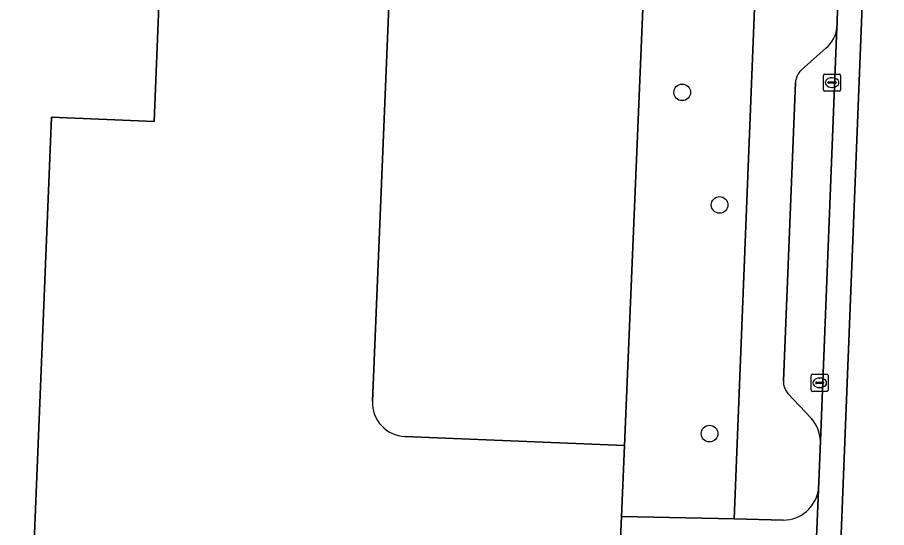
# Model space of a CAD drawing. Extents: x 160732 to 162107, y 387428 to 388479.
# Drawn here: x 161713 to 161764.1, y 387508.2 to 387538.2 of the extents above; entities that cross this region are included whole.
import ezdxf

# ---------------------------------------------------------------- set-up
doc = ezdxf.new("R2010")
doc.units = 0
for name, color, linetype in [('IMGEO_Boom', 7, 'Continuous'), ('IMGEO_Erf', 7, 'Continuous'), ('IMGEO_Groenvoorziening', 7, 'Continuous'), ('IMGEO_Kolk', 7, 'Continuous'), ('IMGEO_Pand', 7, 'Continuous'), ('IMGEO_Parkeervlak_open', 7, 'Continuous'), ('IMGEO_Rijbaan_lokaal_gesloten', 7, 'Continuous'), ('IMGEO_Rijbaan_lokaal_open', 7, 'Continuous'), ('IMGEO_Voetpad_open', 7, 'Continuous')]:
    doc.layers.add(name, color=color, linetype=linetype)

msp = doc.modelspace()

# ---------------------------------------------------------------- linework, layer by layer
at = {"layer": 'IMGEO_Boom'}
for centre in [(161752.052, 387533.827), (161754.253, 387527.208), (161753.66, 387513.766)]:
    msp.add_circle(centre, 0.489, dxfattribs=at)
at = {"layer": 'IMGEO_Erf'}
for points in [[(161733.842, 387515.671), (161734.904, 387541.274), (161726.319, 387541.642), (161726.112, 387541.652), (161721.406, 387541.852), (161721.014, 387532.115), (161714.969, 387532.359), (161714, 387508.358), (161713.785, 387503.026), (161746.204, 387501.716), (161748.176, 387501.617), (161748.295, 387504.456), (161748.48, 387508.883)], [(161748.48, 387508.883), (161748.655, 387513.057), (161735.756, 387513.597)]]:
    msp.add_lwpolyline(points, dxfattribs=at)
msp.add_arc((161735.841, 387515.596), 2.001, 177.8469, 267.5581, dxfattribs=at)
at = {"layer": 'IMGEO_Groenvoorziening'}
msp.add_lwpolyline([(161755.107, 387508.745), (161756.367, 387540.259), (161749.81, 387540.636), (161748.655, 387513.057), (161748.48, 387508.883)], close=True, dxfattribs=at)
at = {"layer": 'IMGEO_Kolk'}
for p, q in [((161760.363, 387533.974), (161760.363, 387534.826)), ((161760.438, 387534.9), (161761.29, 387534.9)), ((161760.851, 387534.68), (161760.876, 387534.68)), ((161761.364, 387534.826), (161761.364, 387533.974)), ((161760.622, 387534.394), (161760.622, 387534.406)), ((161761.06, 387534.357), (161760.662, 387534.357)), ((161760.665, 387534.443), (161761.063, 387534.443)), ((161761.106, 387534.406), (161761.106, 387534.394)), ((161761.29, 387533.9), (161760.438, 387533.9)), ((161760.874, 387534.12), (161760.849, 387534.12)), ((161759.639, 387516.324), (161759.639, 387517.176)), ((161759.714, 387517.25), (161760.566, 387517.25)), ((161759.941, 387516.793), (161760.339, 387516.793)), ((161760.127, 387517.03), (161760.152, 387517.03)), ((161760.64, 387517.176), (161760.64, 387516.324)), ((161759.898, 387516.744), (161759.898, 387516.756)), ((161760.336, 387516.707), (161759.938, 387516.707)), ((161760.15, 387516.47), (161760.125, 387516.47)), ((161760.382, 387516.756), (161760.382, 387516.744)), ((161760.566, 387516.25), (161759.714, 387516.25))]:
    msp.add_line(p, q, dxfattribs=at)
for points in [[(161760.363, 387533.974), (161760.363, 387534.826)], [(161760.438, 387534.9), (161761.29, 387534.9)], [(161761.364, 387534.826), (161761.364, 387533.974)], [(161761.29, 387533.9), (161760.438, 387533.9)], [(161759.639, 387516.324), (161759.639, 387517.176)], [(161759.714, 387517.25), (161760.566, 387517.25)], [(161760.64, 387517.176), (161760.64, 387516.324)], [(161760.566, 387516.25), (161759.714, 387516.25)]]:
    msp.add_lwpolyline(points, dxfattribs=at)
for centre, radius, start, end in [((161760.44, 387534.824), 0.0765, 91.552, 178.448), ((161760.44, 387534.824), 0.0765, 91.552, 178.448), ((161761.288, 387534.824), 0.0765, 1.552, 88.448), ((161761.288, 387534.824), 0.0765, 1.552, 88.448), ((161760.662, 387534.403), 0.0403, 85.8775, 175.7526), ((161760.659, 387534.393), 0.0366, 178.938, 274.7102), ((161761.063, 387534.4), 0.043, 264.8664, 352.4533), ((161761.067, 387534.405), 0.0386, 1.7309, 96.639), ((161760.44, 387533.976), 0.0765, 181.552, 268.448), ((161760.44, 387533.976), 0.0765, 181.552, 268.448), ((161761.288, 387533.976), 0.0765, 271.552, 358.448), ((161761.288, 387533.976), 0.0765, 271.552, 358.448), ((161759.716, 387517.174), 0.0765, 91.552, 178.448), ((161759.716, 387517.174), 0.0765, 91.552, 178.448), ((161759.938, 387516.753), 0.0403, 85.8775, 175.7526), ((161760.343, 387516.755), 0.0386, 1.7309, 96.639), ((161760.564, 387517.174), 0.0765, 1.552, 88.448), ((161760.564, 387517.174), 0.0765, 1.552, 88.448), ((161759.716, 387516.326), 0.0765, 181.552, 268.448), ((161759.716, 387516.326), 0.0765, 181.552, 268.448), ((161759.935, 387516.743), 0.0366, 178.938, 274.7102), ((161760.339, 387516.75), 0.043, 264.8664, 352.4533), ((161760.564, 387516.326), 0.0765, 271.552, 358.448), ((161760.564, 387516.326), 0.0765, 271.552, 358.448)]:
    msp.add_arc(centre, radius, start, end, dxfattribs=at)
for centre, major_axis, ratio, start_param, end_param in [((161760.85, 387534.4), (-0.387, 0.002), 0.722429, 4.712389, 7.853982), ((161760.875, 387534.4), (-0.39, 0.002), 0.717154, 1.570796, 4.712389), ((161760.126, 387516.75), (-0.387, 0.002), 0.722429, 4.712389, 7.853982), ((161760.151, 387516.75), (-0.39, 0.002), 0.717154, 1.570796, 4.712389)]:
    msp.add_ellipse(centre, major_axis=major_axis, ratio=ratio, start_param=start_param, end_param=end_param, dxfattribs=at)
at = {"layer": 'IMGEO_Pand'}
msp.add_lwpolyline([(161708.375, 387473.257), (161712.42, 387473.094), (161712.43, 387473.308), (161713.647, 387500), (161713.785, 387503.026), (161714, 387508.358), (161714.969, 387532.359), (161721.014, 387532.115), (161721.406, 387541.852), (161715.362, 387542.111), (161701.885, 387542.655), (161693.293, 387543.003), (161688.264, 387543.206), (161675.758, 387543.711), (161674.816, 387543.749), (161673.156, 387502.607), (161673.05, 387500), (161672.049, 387475.19), (161671.52, 387475.215), (161671.5, 387474.74), (161678.931, 387474.44), (161678.95, 387474.908), (161708.394, 387473.72)], close=True, dxfattribs=at)
msp.add_lwpolyline([(161735.756, 387513.597), (161748.655, 387513.057), (161749.81, 387540.636), (161734.904, 387541.274), (161733.842, 387515.671)], dxfattribs=at)
msp.add_arc((161735.841, 387515.596), 2.001, 177.8469, 267.5581, dxfattribs=at)
at = {"layer": 'IMGEO_Parkeervlak_open'}
for points in [[(161760.178, 387513.332), (161761.146, 387537.635)], [(161760.504, 387536.426), (161760.136, 387536.107), (161759.04, 387535.125)], [(161758.708, 387534.406), (161758.003, 387516.869)], [(161758.271, 387516.128), (161759.625, 387514.672)]]:
    msp.add_lwpolyline(points, dxfattribs=at)
for centre, radius, start, end in [((161759.379, 387537.798), 1.775, 309.3464, 354.7154), ((161759.886, 387534.298), 1.183, 135.6598, 174.7697), ((161759.04, 387516.825), 1.038, 177.5818, 222.1856), ((161758.033, 387513.231), 2.148, 2.7018, 42.1487)]:
    msp.add_arc(centre, radius, start, end, dxfattribs=at)
at = {"layer": 'IMGEO_Rijbaan_lokaal_gesloten'}
for points in [[(161761.164, 387501.956), (161767.079, 387650.821), (161765.606, 387650.881), (161765.57, 387649.836), (161765.235, 387641.442), (161765.134, 387638.688), (161764.053, 387611.719), (161763.703, 387602.17), (161763.392, 387595.111), (161763.07, 387587.152), (161762.682, 387577.166), (161762.356, 387568.661), (161762.154, 387563.656), (161762.099, 387563.026), (161761.185, 387538.832), (161761.153, 387537.818), (161761.146, 387537.635), (161760.178, 387513.332), (161760.059, 387510.46), (161759.767, 387503.455)], [(161770.124, 387650.236), (161771.589, 387650.166), (161771.608, 387650.638), (161767.079, 387650.821), (161761.164, 387501.956)]]:
    msp.add_lwpolyline(points, dxfattribs=at)
at = {"layer": 'IMGEO_Rijbaan_lokaal_open'}
for points in [[(161759.767, 387503.455), (161760.059, 387510.46)], [(161758, 387508.684), (161755.107, 387508.745), (161748.48, 387508.883), (161748.295, 387504.456), (161753.34, 387504.39), (161753.789, 387503.797), (161757.311, 387499.142), (161758.681, 387500.554)]]:
    msp.add_lwpolyline(points, dxfattribs=at)
msp.add_arc((161757.994, 387510.773), 2.089, 270.1688, 351.3904, dxfattribs=at)
at = {"layer": 'IMGEO_Voetpad_open'}
for points in [[(161757.629, 387545.054), (161756.367, 387540.259), (161755.107, 387508.745), (161758, 387508.684)], [(161761.146, 387537.635), (161761.153, 387537.818), (161761.185, 387538.832)], [(161759.04, 387535.125), (161760.136, 387536.107), (161760.504, 387536.426)], [(161758.003, 387516.869), (161758.708, 387534.406)], [(161759.625, 387514.672), (161758.271, 387516.128)], [(161760.059, 387510.46), (161760.178, 387513.332)]]:
    msp.add_lwpolyline(points, dxfattribs=at)
for centre, radius, start, end in [((161759.379, 387537.798), 1.775, 309.3464, 354.7154), ((161759.886, 387534.298), 1.183, 135.6598, 174.7697), ((161759.04, 387516.825), 1.038, 177.5818, 222.1856), ((161758.033, 387513.231), 2.148, 2.7018, 42.1487), ((161757.994, 387510.773), 2.089, 270.1688, 351.3904)]:
    msp.add_arc(centre, radius, start, end, dxfattribs=at)

doc.saveas('drawing.dxf')
